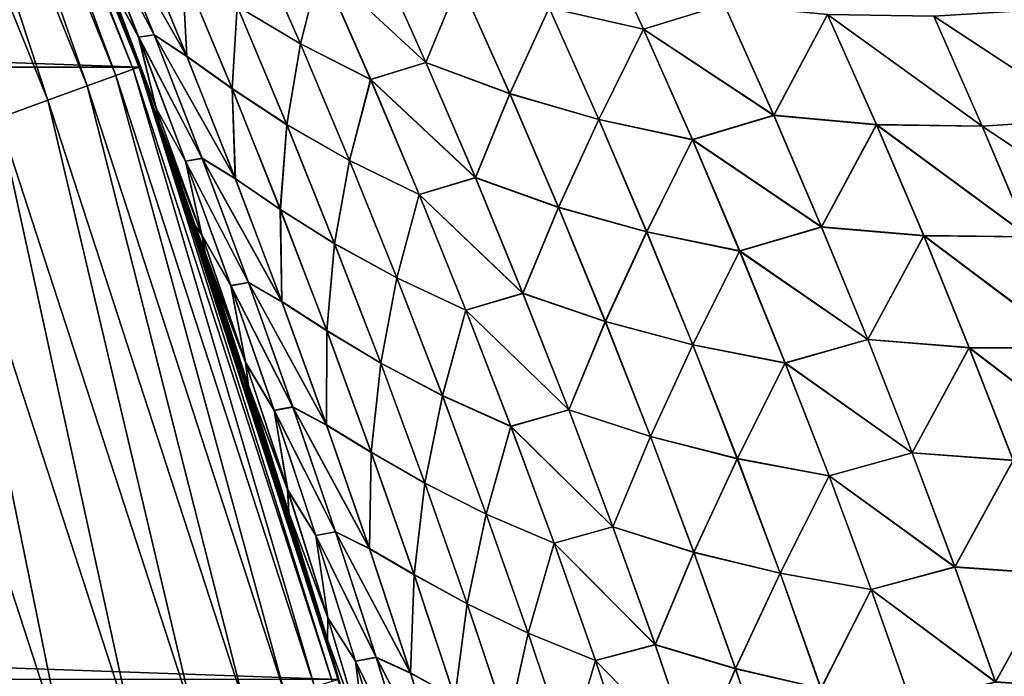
# Model space of a CAD drawing. Header units: metres. Extents: x -24 to 72, y -247 to 22.
# Tile 503 of 573: x 20.85 to 23.25, y 6.21 to 7.81. Entities that reach past the tile are written whole.
import ezdxf

# ---------------------------------------------------------------- set-up
doc = ezdxf.new("R2010")
doc.units = ezdxf.units.M
doc.layers.add('solid_509589_MEDIA_SW0001', color=7, linetype='CONTINUOUS')

msp = doc.modelspace()

# ---------------------------------------------------------------- linework, layer by layer
at = {"layer": 'solid_509589_MEDIA_SW0001'}
for points in [[(-21.143084, 7.695483), (-20.554821, 9.151412), (21.143084, 7.695483)], [(-20.554821, 9.151412), (20.554821, 9.151412), (21.143084, 7.695483)], [(20.541016, 9.14545, 130.963501), (20.499918, 9.127151, 131.192184), (21.08666, 7.674917, 131.192184)], [(21.128933, 7.690302, 130.963501), (20.554773, 9.151574, 130.73114), (20.541016, 9.14545, 130.963501)], [(21.128933, 7.690302, 130.963501), (20.541016, 9.14545, 130.963501), (21.08666, 7.674917, 131.192184)], [(20.58107, 9.09228, 109.90226), (20.554773, 9.151574, 130.73114), (21.143084, 7.695453, 130.73114)], [(21.128933, 7.690302, 130.963501), (21.143084, 7.695453, 130.73114), (20.554773, 9.151574, 130.73114)], [(21.100451, 7.811593, 58.638317), (21.143084, 7.695483), (20.554821, 9.151412)], [(20.499918, 9.127151, 131.192184), (20.432171, 9.096989, 131.413147), (21.016973, 7.649553, 131.413147)], [(21.08666, 7.674917, 131.192184), (20.499918, 9.127151, 131.192184), (21.016973, 7.649553, 131.413147)], [(20.432171, 9.096989, 131.413147), (20.338911, 9.055467, 131.622665), (20.921043, 7.614637, 131.622665)], [(21.016973, 7.649553, 131.413147), (20.432171, 9.096989, 131.413147), (20.921043, 7.614637, 131.622665)], [(20.691313, 8.838528, 110.000809), (20.58107, 9.09228, 109.90226), (21.143084, 7.695453, 130.73114)], [(20.921043, 7.614637, 131.622665), (20.338911, 9.055467, 131.622665), (20.800476, 7.570755, 131.817245)], [(20.697056, 8.82507, 110.005928), (20.691313, 8.838528, 110.000809), (21.143084, 7.695453, 130.73114)], [(20.798338, 8.583654, 110.095947), (20.697056, 8.82507, 110.005928), (21.143084, 7.695453, 130.73114)], [(20.90274, 8.32619, 110.18795), (20.798338, 8.583654, 110.095947), (21.143084, 7.695453, 130.73114)], [(21.003847, 8.067739, 110.276436), (20.90274, 8.32619, 110.18795), (21.143084, 7.695453, 130.73114)], [(21.100733, 7.810831, 110.360893), (21.003847, 8.067739, 110.276436), (21.143084, 7.695453, 130.73114)], [(21.069363, 7.90388, 110.119186), (21.003847, 8.067739, 110.276436), (21.100733, 7.810831, 110.360893)], [(21.05839, 8.075169, 59.606026), (21.179857, 7.774652, 59.564617), (21.023525, 8.0702, 59.252823)], [(21.023525, 8.0702, 59.252823), (21.142181, 7.768649, 59.214539), (21.069233, 7.904223, 58.880005)], [(21.179857, 7.774652, 59.564617), (21.142181, 7.768649, 59.214539), (21.023525, 8.0702, 59.252823)], [(21.023672, 8.069818, 109.746605), (21.180059, 7.774106, 109.434746), (21.058586, 8.07466, 109.393524)], [(21.023672, 8.069818, 109.746605), (21.142334, 7.768228, 109.784691), (21.180059, 7.774106, 109.434746)], [(21.069363, 7.90388, 110.119186), (21.142334, 7.768228, 109.784691), (21.023672, 8.069818, 109.746605)], [(21.259783, 7.721911, 59.904339), (21.179857, 7.774652, 59.564617), (21.05839, 8.075169, 59.606026)], [(21.137539, 8.019225, 59.948406), (21.259783, 7.721911, 59.904339), (21.05839, 8.075169, 59.606026)], [(21.058586, 8.07466, 109.393524), (21.260015, 7.721268, 109.095108), (21.137774, 8.018618, 109.051224)], [(21.058586, 8.07466, 109.393524), (21.180059, 7.774106, 109.434746), (21.260015, 7.721268, 109.095108)], [(22.142508, 7.839839, 106.78112), (22.372559, 7.788018, 106.499481), (22.249094, 8.05571, 106.430038)], [(22.249058, 8.055867, 62.569984), (22.372559, 7.788247, 62.500435), (22.14253, 7.839977, 62.218769)], [(22.569202, 7.848433, 62.799202), (22.372559, 7.788247, 62.500435), (22.249058, 8.055867, 62.569984)], [(22.249094, 8.05571, 106.430038), (22.372559, 7.788018, 106.499481), (22.569273, 7.848066, 106.200806)], [(21.247955, 7.936262, 60.282394), (21.259783, 7.721911, 59.904339), (21.137539, 8.019225, 59.948406)], [(21.137774, 8.018618, 109.051224), (21.260015, 7.721268, 109.095108), (21.248129, 7.935784, 108.717255)], [(21.412542, 8.034983, 60.98135), (21.536465, 7.751915, 60.928505), (21.382351, 7.843968, 60.609005)], [(21.382387, 7.843784, 108.390617), (21.536379, 7.751979, 108.071091), (21.412445, 8.035116, 108.018402)], [(21.412445, 8.035116, 108.018402), (21.536379, 7.751979, 108.071091), (21.585285, 7.944114, 107.703789)], [(21.585367, 7.944045, 61.295982), (21.536465, 7.751915, 60.928505), (21.412542, 8.034983, 60.98135)], [(21.585285, 7.944114, 107.703789), (21.842459, 7.706482, 107.429588), (21.717743, 7.985538, 107.370193)], [(21.717724, 7.985692, 61.6297), (21.842451, 7.706699, 61.57016), (21.585367, 7.944045, 61.295982)], [(21.923883, 7.906177, 61.928406), (21.842451, 7.706699, 61.57016), (21.717724, 7.985692, 61.6297)], [(21.717743, 7.985538, 107.370193), (21.842459, 7.706482, 107.429588), (21.923923, 7.905944, 107.071503)], [(21.536379, 7.751979, 108.071091), (21.707706, 7.665146, 107.758934), (21.585285, 7.944114, 107.703789)], [(21.585285, 7.944114, 107.703789), (21.707706, 7.665146, 107.758934), (21.842459, 7.706482, 107.429588)], [(21.247955, 7.936262, 60.282394), (21.369858, 7.64307, 60.235886), (21.259783, 7.721911, 59.904339)], [(21.382351, 7.843968, 60.609005), (21.369858, 7.64307, 60.235886), (21.247955, 7.936262, 60.282394)], [(21.248129, 7.935784, 108.717255), (21.370028, 7.642553, 108.763588), (21.382387, 7.843784, 108.390617)], [(21.260015, 7.721268, 109.095108), (21.370028, 7.642553, 108.763588), (21.248129, 7.935784, 108.717255)], [(21.585367, 7.944045, 61.295982), (21.707787, 7.665142, 61.240696), (21.536465, 7.751915, 60.928505)], [(21.842451, 7.706699, 61.57016), (21.707787, 7.665142, 61.240696), (21.585367, 7.944045, 61.295982)], [(21.069233, 7.904223, 58.880005), (21.184786, 7.595602, 58.84473), (21.100451, 7.811593, 58.638317)], [(21.142181, 7.768649, 59.214539), (21.184786, 7.595602, 58.84473), (21.069233, 7.904223, 58.880005)], [(21.069363, 7.90388, 110.119186), (21.100733, 7.810831, 110.360893), (21.184921, 7.595227, 110.154289)], [(21.069363, 7.90388, 110.119186), (21.184921, 7.595227, 110.154289), (21.142334, 7.768228, 109.784691)], [(21.923883, 7.906177, 61.928406), (22.046759, 7.630864, 61.866295), (21.842451, 7.706699, 61.57016)], [(21.842459, 7.706482, 107.429588), (22.046776, 7.630572, 107.133492), (21.923923, 7.905944, 107.071503)], [(22.14253, 7.839977, 62.218769), (22.046759, 7.630864, 61.866295), (21.923883, 7.906177, 61.928406)], [(21.923923, 7.905944, 107.071503), (22.046776, 7.630572, 107.133492), (22.142508, 7.839839, 106.78112)], [(22.569202, 7.848433, 62.799202), (22.690113, 7.57811, 62.726929), (22.372559, 7.788247, 62.500435)], [(22.821251, 7.823907, 63.062675), (22.690113, 7.57811, 62.726929), (22.569202, 7.848433, 62.799202)], [(21.382351, 7.843968, 60.609005), (21.503298, 7.555171, 60.560143), (21.369858, 7.64307, 60.235886)], [(21.370028, 7.642553, 108.763588), (21.503336, 7.554941, 108.439331), (21.382387, 7.843784, 108.390617)], [(21.536465, 7.751915, 60.928505), (21.503298, 7.555171, 60.560143), (21.382351, 7.843968, 60.609005)], [(21.382387, 7.843784, 108.390617), (21.503336, 7.554941, 108.439331), (21.536379, 7.751979, 108.071091)], [(22.14253, 7.839977, 62.218769), (22.263617, 7.567834, 62.153973), (22.046759, 7.630864, 61.866295)], [(22.046776, 7.630572, 107.133492), (22.263567, 7.567638, 106.84581), (22.142508, 7.839839, 106.78112)], [(22.142508, 7.839839, 106.78112), (22.263567, 7.567638, 106.84581), (22.372559, 7.788018, 106.499481)], [(22.372559, 7.788247, 62.500435), (22.263617, 7.567834, 62.153973), (22.14253, 7.839977, 62.218769)], [(22.372559, 7.788018, 106.499481), (22.690128, 7.577689, 106.272995), (22.569273, 7.848066, 106.200806)], [(22.569273, 7.848066, 106.200806), (22.690128, 7.577689, 106.272995), (22.821251, 7.823659, 105.937309)], [(23.080248, 7.819394, 105.682396), (23.462311, 7.568814, 105.51844), (23.3452, 7.836331, 105.435913)], [(23.345325, 7.836353, 63.564034), (23.462515, 7.568902, 63.481468), (23.080309, 7.819541, 63.317577)], [(21.100451, 7.811593, 58.638317), (21.192217, 7.559095, 58.558357), (21.143084, 7.695483)], [(21.184786, 7.595602, 58.84473), (21.192217, 7.559095, 58.558357), (21.100451, 7.811593, 58.638317)], [(21.192604, 7.55801, 110.440788), (21.100733, 7.810831, 110.360893), (21.143084, 7.695453, 130.73114)], [(21.184921, 7.595227, 110.154289), (21.100733, 7.810831, 110.360893), (21.192604, 7.55801, 110.440788)], [(22.821251, 7.823907, 63.062675), (22.940626, 7.555239, 62.987244), (22.690113, 7.57811, 62.726929)], [(22.690128, 7.577689, 106.272995), (22.940563, 7.554934, 106.012672), (22.821251, 7.823659, 105.937309)], [(23.198433, 7.551837, 63.238731), (22.940626, 7.555239, 62.987244), (22.821251, 7.823907, 63.062675)], [(23.080309, 7.819541, 63.317577), (23.198433, 7.551837, 63.238731), (22.821251, 7.823907, 63.062675)], [(22.821251, 7.823659, 105.937309), (23.198303, 7.551629, 105.761185), (23.080248, 7.819394, 105.682396)], [(22.821251, 7.823659, 105.937309), (22.940563, 7.554934, 106.012672), (23.198303, 7.551629, 105.761185)], [(23.080248, 7.819394, 105.682396), (23.198303, 7.551629, 105.761185), (23.462311, 7.568814, 105.51844)], [(23.462515, 7.568902, 63.481468), (23.198433, 7.551837, 63.238731), (23.080309, 7.819541, 63.317577)], [(22.263567, 7.567638, 106.84581), (22.491924, 7.518455, 106.567009), (22.372559, 7.788018, 106.499481)], [(22.372559, 7.788247, 62.500435), (22.491964, 7.518737, 62.432819), (22.263617, 7.567834, 62.153973)], [(22.690113, 7.57811, 62.726929), (22.491964, 7.518737, 62.432819), (22.372559, 7.788247, 62.500435)], [(22.372559, 7.788018, 106.499481), (22.491924, 7.518455, 106.567009), (22.690128, 7.577689, 106.272995)], [(21.179857, 7.774652, 59.564617), (21.296978, 7.473118, 59.524658), (21.142181, 7.768649, 59.214539)], [(21.142181, 7.768649, 59.214539), (21.25658, 7.466199, 59.177643), (21.184786, 7.595602, 58.84473)], [(21.296978, 7.473118, 59.524658), (21.25658, 7.466199, 59.177643), (21.142181, 7.768649, 59.214539)], [(21.142334, 7.768228, 109.784691), (21.297173, 7.47255, 109.474533), (21.180059, 7.774106, 109.434746)], [(21.142334, 7.768228, 109.784691), (21.256735, 7.465755, 109.821426), (21.297173, 7.47255, 109.474533)], [(21.184921, 7.595227, 110.154289), (21.256735, 7.465755, 109.821426), (21.142334, 7.768228, 109.784691)], [(21.377649, 7.42347, 59.861782), (21.296978, 7.473118, 59.524658), (21.179857, 7.774652, 59.564617)], [(21.259783, 7.721911, 59.904339), (21.377649, 7.42347, 59.861782), (21.179857, 7.774652, 59.564617)], [(21.180059, 7.774106, 109.434746), (21.377872, 7.42281, 109.137505), (21.260015, 7.721268, 109.095108)], [(21.180059, 7.774106, 109.434746), (21.297173, 7.47255, 109.474533), (21.377872, 7.42281, 109.137505)], [(21.536465, 7.751915, 60.928505), (21.656128, 7.467443, 60.877293), (21.503298, 7.555171, 60.560143)], [(21.503336, 7.554941, 108.439331), (21.656044, 7.467456, 108.122177), (21.536379, 7.751979, 108.071091)], [(21.536379, 7.751979, 108.071091), (21.656044, 7.467456, 108.122177), (21.707706, 7.665146, 107.758934)], [(21.707787, 7.665142, 61.240696), (21.656128, 7.467443, 60.877293), (21.536465, 7.751915, 60.928505)], [(21.369858, 7.64307, 60.235886), (21.377649, 7.42347, 59.861782), (21.259783, 7.721911, 59.904339)], [(21.260015, 7.721268, 109.095108), (21.377872, 7.42281, 109.137505), (21.370028, 7.642553, 108.763588)], [(21.707706, 7.665146, 107.758934), (21.962877, 7.425816, 107.487228), (21.842459, 7.706482, 107.429588)], [(21.842451, 7.706699, 61.57016), (21.962885, 7.426076, 61.512409), (21.707787, 7.665142, 61.240696)], [(22.046759, 7.630864, 61.866295), (21.962885, 7.426076, 61.512409), (21.842451, 7.706699, 61.57016)], [(21.842459, 7.706482, 107.429588), (21.962877, 7.425816, 107.487228), (22.046776, 7.630572, 107.133492)], [(-21.628349, 6.201923), (-21.143084, 7.695483), (21.628349, 6.201923)], [(-21.143084, 7.695483), (21.143084, 7.695483), (21.628349, 6.201923)], [(21.128933, 7.690302, 130.963501), (21.08666, 7.674917, 131.192184), (21.570669, 6.18529, 131.192184)], [(21.613913, 6.19769, 130.963501), (21.143084, 7.695453, 130.73114), (21.128933, 7.690302, 130.963501)], [(21.613913, 6.19769, 130.963501), (21.128933, 7.690302, 130.963501), (21.570669, 6.18529, 131.192184)], [(21.584837, 6.351754, 58.223778), (21.628349, 6.201923), (21.143084, 7.695483)], [(21.515793, 6.581841, 58.282139), (21.584837, 6.351754, 58.223778), (21.143084, 7.695483)], [(21.441809, 6.819008, 58.344936), (21.515793, 6.581841, 58.282139), (21.143084, 7.695483)], [(21.362963, 7.062138, 58.411842), (21.441809, 6.819008, 58.344936), (21.143084, 7.695483)], [(21.307861, 7.226692, 58.45879), (21.362963, 7.062138, 58.411842), (21.143084, 7.695483)], [(21.279621, 7.309428, 58.482952), (21.307861, 7.226692, 58.45879), (21.143084, 7.695483)], [(21.192217, 7.559095, 58.558357), (21.279621, 7.309428, 58.482952), (21.143084, 7.695483)], [(21.192604, 7.55801, 110.440788), (21.143084, 7.695453, 130.73114), (21.628387, 6.20184, 130.73114)], [(21.613913, 6.19769, 130.963501), (21.628387, 6.20184, 130.73114), (21.143084, 7.695453, 130.73114)], [(21.08666, 7.674917, 131.192184), (21.016973, 7.649553, 131.413147), (21.499384, 6.164849, 131.413147)], [(21.570669, 6.18529, 131.192184), (21.08666, 7.674917, 131.192184), (21.499384, 6.164849, 131.413147)], [(21.656044, 7.467456, 108.122177), (21.825905, 7.384704, 107.812416), (21.707706, 7.665146, 107.758934)], [(21.707787, 7.665142, 61.240696), (21.825991, 7.384745, 61.187092), (21.656128, 7.467443, 60.877293)], [(21.707706, 7.665146, 107.758934), (21.825905, 7.384704, 107.812416), (21.962877, 7.425816, 107.487228)], [(21.962885, 7.426076, 61.512409), (21.825991, 7.384745, 61.187092), (21.707787, 7.665142, 61.240696)], [(21.016973, 7.649553, 131.413147), (20.921043, 7.614637, 131.622665), (21.401251, 6.13671, 131.622665)], [(21.499384, 6.164849, 131.413147), (21.016973, 7.649553, 131.413147), (21.401251, 6.13671, 131.622665)], [(21.369858, 7.64307, 60.235886), (21.487392, 7.348648, 60.190941), (21.377649, 7.42347, 59.861782)], [(21.503298, 7.555171, 60.560143), (21.487392, 7.348648, 60.190941), (21.369858, 7.64307, 60.235886)], [(21.370028, 7.642553, 108.763588), (21.487553, 7.348111, 108.808395), (21.503336, 7.554941, 108.439331)], [(21.377872, 7.42281, 109.137505), (21.487553, 7.348111, 108.808395), (21.370028, 7.642553, 108.763588)], [(20.921043, 7.614637, 131.622665), (20.800476, 7.570755, 131.817245), (21.277916, 6.101345, 131.817245)], [(21.401251, 6.13671, 131.622665), (20.921043, 7.614637, 131.622665), (21.277916, 6.101345, 131.817245)], [(21.962877, 7.425816, 107.487228), (22.165386, 7.353506, 107.193649), (22.046776, 7.630572, 107.133492)], [(22.046759, 7.630864, 61.866295), (22.165396, 7.353835, 61.80603), (21.962885, 7.426076, 61.512409)], [(22.263617, 7.567834, 62.153973), (22.165396, 7.353835, 61.80603), (22.046759, 7.630864, 61.866295)], [(22.046776, 7.630572, 107.133492), (22.165386, 7.353506, 107.193649), (22.263567, 7.567638, 106.84581)], [(21.184786, 7.595602, 58.84473), (21.296009, 7.286163, 58.810833), (21.192217, 7.559095, 58.558357)], [(21.25658, 7.466199, 59.177643), (21.296009, 7.286163, 58.810833), (21.184786, 7.595602, 58.84473)], [(21.184921, 7.595227, 110.154289), (21.192604, 7.55801, 110.440788), (21.296141, 7.285776, 110.188042)], [(21.184921, 7.595227, 110.154289), (21.296141, 7.285776, 110.188042), (21.256735, 7.465755, 109.821426)], [(20.800476, 7.570755, 131.817245), (20.657295, 7.518641, 131.993607), (21.131449, 6.059345, 131.993607)], [(21.277916, 6.101345, 131.817245), (20.800476, 7.570755, 131.817245), (21.131449, 6.059345, 131.993607)], [(22.165386, 7.353506, 107.193649), (22.380438, 7.293659, 106.908607), (22.263567, 7.567638, 106.84581)], [(22.263617, 7.567834, 62.153973), (22.380518, 7.293894, 62.091087), (22.165396, 7.353835, 61.80603)], [(22.263567, 7.567638, 106.84581), (22.380438, 7.293659, 106.908607), (22.491924, 7.518455, 106.567009)], [(22.491964, 7.518737, 62.432819), (22.380518, 7.293894, 62.091087), (22.263617, 7.567834, 62.153973)], [(22.491924, 7.518455, 106.567009), (22.806791, 7.305314, 106.343086), (22.690128, 7.577689, 106.272995)], [(22.690113, 7.57811, 62.726929), (22.806831, 7.30577, 62.656757), (22.491964, 7.518737, 62.432819)], [(22.940626, 7.555239, 62.987244), (22.806831, 7.30577, 62.656757), (22.690113, 7.57811, 62.726929)], [(22.690128, 7.577689, 106.272995), (22.806791, 7.305314, 106.343086), (22.940563, 7.554934, 106.012672)], [(23.198303, 7.551629, 105.761185), (23.575327, 7.299029, 105.598572), (23.462311, 7.568814, 105.51844)], [(23.462515, 7.568902, 63.481468), (23.575609, 7.299162, 63.401291), (23.198433, 7.551837, 63.238731)], [(21.296009, 7.286163, 58.810833), (21.279621, 7.309428, 58.482952), (21.192217, 7.559095, 58.558357)], [(21.280022, 7.308263, 110.51609), (21.192604, 7.55801, 110.440788), (21.628387, 6.20184, 130.73114)], [(21.296141, 7.285776, 110.188042), (21.192604, 7.55801, 110.440788), (21.280022, 7.308263, 110.51609)], [(21.503298, 7.555171, 60.560143), (21.619909, 7.265049, 60.512886), (21.487392, 7.348648, 60.190941)], [(21.487553, 7.348111, 108.808395), (21.61994, 7.264792, 108.486458), (21.503336, 7.554941, 108.439331)], [(21.656128, 7.467443, 60.877293), (21.619909, 7.265049, 60.512886), (21.503298, 7.555171, 60.560143)], [(21.503336, 7.554941, 108.439331), (21.61994, 7.264792, 108.486458), (21.656044, 7.467456, 108.122177)], [(22.806791, 7.305314, 106.343086), (23.055723, 7.284126, 106.085846), (22.940563, 7.554934, 106.012672)], [(22.940626, 7.555239, 62.987244), (23.055849, 7.284469, 62.914005), (22.806831, 7.30577, 62.656757)], [(22.940563, 7.554934, 106.012672), (23.312239, 7.281692, 105.837692), (23.198303, 7.551629, 105.761185)], [(22.940563, 7.554934, 106.012672), (23.055723, 7.284126, 106.085846), (23.312239, 7.281692, 105.837692)], [(23.312439, 7.28194, 63.16217), (23.055849, 7.284469, 62.914005), (22.940626, 7.555239, 62.987244)], [(23.198433, 7.551837, 63.238731), (23.312439, 7.28194, 63.16217), (22.940626, 7.555239, 62.987244)], [(23.198303, 7.551629, 105.761185), (23.312239, 7.281692, 105.837692), (23.575327, 7.299029, 105.598572)], [(23.575609, 7.299162, 63.401291), (23.312439, 7.28194, 63.16217), (23.198433, 7.551837, 63.238731)], [(20.657295, 7.518641, 131.993607), (20.493898, 7.459169, 132.148819), (20.964302, 6.011417, 132.148819)], [(21.131449, 6.059345, 131.993607), (20.657295, 7.518641, 131.993607), (20.964302, 6.011417, 132.148819)], [(22.380438, 7.293659, 106.908607), (22.607147, 7.24703, 106.632561), (22.491924, 7.518455, 106.567009)], [(22.491964, 7.518737, 62.432819), (22.607231, 7.247346, 62.367188), (22.380518, 7.293894, 62.091087)], [(22.491924, 7.518455, 106.567009), (22.607147, 7.24703, 106.632561), (22.806791, 7.305314, 106.343086)], [(22.806831, 7.30577, 62.656757), (22.607231, 7.247346, 62.367188), (22.491964, 7.518737, 62.432819)], [(21.296978, 7.473118, 59.524658), (21.409712, 7.170554, 59.486176), (21.25658, 7.466199, 59.177643)], [(21.25658, 7.466199, 59.177643), (21.366692, 7.162841, 59.142147), (21.296009, 7.286163, 58.810833)], [(21.409712, 7.170554, 59.486176), (21.366692, 7.162841, 59.142147), (21.25658, 7.466199, 59.177643)], [(21.256735, 7.465755, 109.821426), (21.409897, 7.169982, 109.512886), (21.297173, 7.47255, 109.474533)], [(21.256735, 7.465755, 109.821426), (21.36684, 7.162392, 109.856796), (21.409897, 7.169982, 109.512886)], [(21.296141, 7.285776, 110.188042), (21.36684, 7.162392, 109.856796), (21.256735, 7.465755, 109.821426)], [(21.491104, 7.123889, 59.820751), (21.409712, 7.170554, 59.486176), (21.296978, 7.473118, 59.524658)], [(21.377649, 7.42347, 59.861782), (21.491104, 7.123889, 59.820751), (21.296978, 7.473118, 59.524658)], [(21.297173, 7.47255, 109.474533), (21.49131, 7.12323, 109.178406), (21.377872, 7.42281, 109.137505)], [(21.297173, 7.47255, 109.474533), (21.409897, 7.169982, 109.512886), (21.49131, 7.12323, 109.178406)], [(21.656128, 7.467443, 60.877293), (21.771496, 7.181555, 60.827736), (21.619909, 7.265049, 60.512886)], [(21.61994, 7.264792, 108.486458), (21.771408, 7.181535, 108.171616), (21.656044, 7.467456, 108.122177)], [(21.656044, 7.467456, 108.122177), (21.771408, 7.181535, 108.171616), (21.825905, 7.384704, 107.812416)], [(21.825991, 7.384745, 61.187092), (21.771496, 7.181555, 60.827736), (21.656128, 7.467443, 60.877293)], [(20.964302, 6.011417, 132.148819), (20.493898, 7.459169, 132.148819), (20.77928, 5.958363, 132.280243)], [(21.487392, 7.348648, 60.190941), (21.491104, 7.123889, 59.820751), (21.377649, 7.42347, 59.861782)], [(21.377872, 7.42281, 109.137505), (21.49131, 7.12323, 109.178406), (21.487553, 7.348111, 108.808395)], [(21.825905, 7.384704, 107.812416), (22.078959, 7.14353, 107.54306), (21.962877, 7.425816, 107.487228)], [(21.962885, 7.426076, 61.512409), (22.078989, 7.143816, 61.456474), (21.825991, 7.384745, 61.187092)], [(21.962877, 7.425816, 107.487228), (22.078959, 7.14353, 107.54306), (22.165386, 7.353506, 107.193649)], [(22.165396, 7.353835, 61.80603), (22.078989, 7.143816, 61.456474), (21.962885, 7.426076, 61.512409)], [(21.771408, 7.181535, 108.171616), (21.939848, 7.102777, 107.864204), (21.825905, 7.384704, 107.812416)], [(21.825991, 7.384745, 61.187092), (21.939943, 7.102845, 61.135201), (21.771496, 7.181555, 60.827736)], [(21.825905, 7.384704, 107.812416), (21.939848, 7.102777, 107.864204), (22.078959, 7.14353, 107.54306)], [(22.078989, 7.143816, 61.456474), (21.939943, 7.102845, 61.135201), (21.825991, 7.384745, 61.187092)], [(21.487392, 7.348648, 60.190941), (21.600525, 7.052987, 60.147572), (21.491104, 7.123889, 59.820751)], [(21.619909, 7.265049, 60.512886), (21.600525, 7.052987, 60.147572), (21.487392, 7.348648, 60.190941)], [(21.487553, 7.348111, 108.808395), (21.600668, 7.052449, 108.851639), (21.61994, 7.264792, 108.486458)], [(21.49131, 7.12323, 109.178406), (21.600668, 7.052449, 108.851639), (21.487553, 7.348111, 108.808395)], [(22.078959, 7.14353, 107.54306), (22.279716, 7.074739, 107.251938), (22.165386, 7.353506, 107.193649)], [(22.165396, 7.353835, 61.80603), (22.279757, 7.075086, 61.74765), (22.078989, 7.143816, 61.456474)], [(22.165386, 7.353506, 107.193649), (22.279716, 7.074739, 107.251938), (22.380438, 7.293659, 106.908607)], [(22.380518, 7.293894, 62.091087), (22.279757, 7.075086, 61.74765), (22.165396, 7.353835, 61.80603)], [(21.402863, 6.97589, 58.778332), (21.307861, 7.226692, 58.45879), (21.279621, 7.309428, 58.482952)], [(21.296009, 7.286163, 58.810833), (21.402863, 6.97589, 58.778332), (21.279621, 7.309428, 58.482952)], [(21.307934, 7.226476, 110.53994), (21.280022, 7.308263, 110.51609), (21.628387, 6.20184, 130.73114)], [(21.296141, 7.285776, 110.188042), (21.280022, 7.308263, 110.51609), (21.307934, 7.226476, 110.53994)], [(22.607147, 7.24703, 106.632561), (22.919222, 7.030942, 106.411041), (22.806791, 7.305314, 106.343086)], [(22.806831, 7.30577, 62.656757), (22.919319, 7.031413, 62.588741), (22.607231, 7.247346, 62.367188)], [(22.806791, 7.305314, 106.343086), (22.919222, 7.030942, 106.411041), (23.055723, 7.284126, 106.085846)], [(23.055849, 7.284469, 62.914005), (22.919319, 7.031413, 62.588741), (22.806831, 7.30577, 62.656757)], [(21.366692, 7.162841, 59.142147), (21.402863, 6.97589, 58.778332), (21.296009, 7.286163, 58.810833)], [(21.296141, 7.285776, 110.188042), (21.307934, 7.226476, 110.53994), (21.402988, 6.975502, 110.220428)], [(21.296141, 7.285776, 110.188042), (21.402988, 6.975502, 110.220428), (21.36684, 7.162392, 109.856796)], [(22.279716, 7.074739, 107.251938), (22.493082, 7.017899, 106.96946), (22.380438, 7.293659, 106.908607)], [(22.380518, 7.293894, 62.091087), (22.493196, 7.018152, 62.030155), (22.279757, 7.075086, 61.74765)], [(22.380438, 7.293659, 106.908607), (22.493082, 7.017899, 106.96946), (22.607147, 7.24703, 106.632561)], [(22.607231, 7.247346, 62.367188), (22.493196, 7.018152, 62.030155), (22.380518, 7.293894, 62.091087)], [(22.919222, 7.030942, 106.411041), (23.166698, 7.01124, 106.156792), (23.055723, 7.284126, 106.085846)], [(23.055849, 7.284469, 62.914005), (23.166885, 7.011599, 62.843006), (22.919319, 7.031413, 62.588741)], [(23.055723, 7.284126, 106.085846), (23.422024, 7.009589, 105.911865), (23.312239, 7.281692, 105.837692)], [(23.055723, 7.284126, 106.085846), (23.166698, 7.01124, 106.156792), (23.422024, 7.009589, 105.911865)], [(23.422291, 7.009858, 63.087948), (23.166885, 7.011599, 62.843006), (23.055849, 7.284469, 62.914005)], [(23.312439, 7.28194, 63.16217), (23.422291, 7.009858, 63.087948), (23.055849, 7.284469, 62.914005)], [(21.619909, 7.265049, 60.512886), (21.732147, 6.973593, 60.467266), (21.600525, 7.052987, 60.147572)], [(21.600668, 7.052449, 108.851639), (21.732166, 6.973328, 108.531967), (21.61994, 7.264792, 108.486458)], [(21.771496, 7.181555, 60.827736), (21.732147, 6.973593, 60.467266), (21.619909, 7.265049, 60.512886)], [(21.61994, 7.264792, 108.486458), (21.732166, 6.973328, 108.531967), (21.771408, 7.181535, 108.171616)], [(21.410208, 6.918389, 58.429745), (21.362963, 7.062138, 58.411842), (21.307861, 7.226692, 58.45879)], [(21.402863, 6.97589, 58.778332), (21.410208, 6.918389, 58.429745), (21.307861, 7.226692, 58.45879)], [(21.363316, 7.061072, 110.587067), (21.307934, 7.226476, 110.53994), (21.628387, 6.20184, 130.73114)], [(21.410276, 6.918178, 110.568878), (21.307934, 7.226476, 110.53994), (21.363316, 7.061072, 110.587067)], [(21.410276, 6.918178, 110.568878), (21.402988, 6.975502, 110.220428), (21.307934, 7.226476, 110.53994)], [(22.493082, 7.017899, 106.96946), (22.718197, 6.973743, 106.696091), (22.607147, 7.24703, 106.632561)], [(22.607231, 7.247346, 62.367188), (22.718323, 6.974073, 62.303585), (22.493196, 7.018152, 62.030155)], [(22.607147, 7.24703, 106.632561), (22.718197, 6.973743, 106.696091), (22.919222, 7.030942, 106.411041)], [(22.919319, 7.031413, 62.588741), (22.718323, 6.974073, 62.303585), (22.607231, 7.247346, 62.367188)], [(21.771496, 7.181555, 60.827736), (21.88253, 6.894242, 60.779869), (21.732147, 6.973593, 60.467266)], [(21.732166, 6.973328, 108.531967), (21.882435, 6.89421, 108.219391), (21.771408, 7.181535, 108.171616)], [(21.771408, 7.181535, 108.171616), (21.882435, 6.89421, 108.219391), (21.939848, 7.102777, 107.864204)], [(21.939943, 7.102845, 61.135201), (21.88253, 6.894242, 60.779869), (21.771496, 7.181555, 60.827736)], [(21.409712, 7.170554, 59.486176), (21.518023, 6.866943, 59.449188), (21.366692, 7.162841, 59.142147)], [(21.366692, 7.162841, 59.142147), (21.472477, 6.858554, 59.10807), (21.402863, 6.97589, 58.778332)], [(21.518023, 6.866943, 59.449188), (21.472477, 6.858554, 59.10807), (21.366692, 7.162841, 59.142147)], [(21.36684, 7.162392, 109.856796), (21.518192, 6.866385, 109.549767), (21.409897, 7.169982, 109.512886)], [(21.36684, 7.162392, 109.856796), (21.472614, 6.858113, 109.89077), (21.518192, 6.866385, 109.549767)], [(21.402988, 6.975502, 110.220428), (21.472614, 6.858113, 109.89077), (21.36684, 7.162392, 109.856796)], [(21.600109, 6.823154, 59.781277), (21.518023, 6.866943, 59.449188), (21.409712, 7.170554, 59.486176)], [(21.491104, 7.123889, 59.820751), (21.600109, 6.823154, 59.781277), (21.409712, 7.170554, 59.486176)], [(21.409897, 7.169982, 109.512886), (21.600292, 6.822514, 109.217773), (21.49131, 7.12323, 109.178406)], [(21.409897, 7.169982, 109.512886), (21.518192, 6.866385, 109.549767), (21.600292, 6.822514, 109.217773)], [(21.939848, 7.102777, 107.864204), (22.19067, 6.859621, 107.597054), (22.078959, 7.14353, 107.54306)], [(22.078989, 7.143816, 61.456474), (22.190725, 6.859909, 61.402397), (21.939943, 7.102845, 61.135201)], [(22.078959, 7.14353, 107.54306), (22.19067, 6.859621, 107.597054), (22.279716, 7.074739, 107.251938)], [(22.279757, 7.075086, 61.74765), (22.190725, 6.859909, 61.402397), (22.078989, 7.143816, 61.456474)], [(21.600525, 7.052987, 60.147572), (21.600109, 6.823154, 59.781277), (21.491104, 7.123889, 59.820751)], [(21.49131, 7.12323, 109.178406), (21.600292, 6.822514, 109.217773), (21.600668, 7.052449, 108.851639)], [(21.882435, 6.89421, 108.219391), (22.049501, 6.819359, 107.914261), (21.939848, 7.102777, 107.864204)], [(21.939943, 7.102845, 61.135201), (22.049612, 6.819435, 61.08506), (21.88253, 6.894242, 60.779869)], [(21.939848, 7.102777, 107.864204), (22.049501, 6.819359, 107.914261), (22.19067, 6.859621, 107.597054)], [(22.190725, 6.859909, 61.402397), (22.049612, 6.819435, 61.08506), (21.939943, 7.102845, 61.135201)], [(21.410208, 6.918389, 58.429745), (21.441809, 6.819008, 58.344936), (21.362963, 7.062138, 58.411842)], [(21.442091, 6.818116, 110.653831), (21.363316, 7.061072, 110.587067), (21.628387, 6.20184, 130.73114)], [(21.410276, 6.918178, 110.568878), (21.363316, 7.061072, 110.587067), (21.442091, 6.818116, 110.653831)], [(22.19067, 6.859621, 107.597054), (22.389736, 6.794265, 107.308319), (22.279716, 7.074739, 107.251938)], [(22.279757, 7.075086, 61.74765), (22.389809, 6.794611, 61.691193), (22.190725, 6.859909, 61.402397)], [(22.279716, 7.074739, 107.251938), (22.389736, 6.794265, 107.308319), (22.493082, 7.017899, 106.96946)], [(22.493196, 7.018152, 62.030155), (22.389809, 6.794611, 61.691193), (22.279757, 7.075086, 61.74765)], [(21.600525, 7.052987, 60.147572), (21.709217, 6.75607, 60.105816), (21.600109, 6.823154, 59.781277)], [(21.600292, 6.822514, 109.217773), (21.709339, 6.755549, 108.893295), (21.600668, 7.052449, 108.851639)], [(21.732147, 6.973593, 60.467266), (21.709217, 6.75607, 60.105816), (21.600525, 7.052987, 60.147572)], [(21.600668, 7.052449, 108.851639), (21.709339, 6.755549, 108.893295), (21.732166, 6.973328, 108.531967)], [(22.389736, 6.794265, 107.308319), (22.601469, 6.740352, 107.028328), (22.493082, 7.017899, 106.96946)], [(22.493196, 7.018152, 62.030155), (22.60162, 6.740604, 61.971222), (22.389809, 6.794611, 61.691193)], [(22.493082, 7.017899, 106.96946), (22.601469, 6.740352, 107.028328), (22.718197, 6.973743, 106.696091)], [(22.718323, 6.974073, 62.303585), (22.60162, 6.740604, 61.971222), (22.493196, 7.018152, 62.030155)], [(22.718197, 6.973743, 106.696091), (23.027391, 6.754577, 106.476791), (22.919222, 7.030942, 106.411041)], [(22.919319, 7.031413, 62.588741), (23.027542, 6.75504, 62.522923), (22.718323, 6.974073, 62.303585)], [(22.919222, 7.030942, 106.411041), (23.027391, 6.754577, 106.476791), (23.166698, 7.01124, 106.156792)], [(23.166885, 7.011599, 62.843006), (23.027542, 6.75504, 62.522923), (22.919319, 7.031413, 62.588741)], [(23.027391, 6.754577, 106.476791), (23.273457, 6.736279, 106.225441), (23.166698, 7.01124, 106.156792)], [(23.166885, 7.011599, 62.843006), (23.273699, 6.736633, 62.774303), (23.027542, 6.75504, 62.522923)], [(23.166698, 7.01124, 106.156792), (23.527626, 6.735328, 105.98365), (23.422024, 7.009589, 105.911865)], [(23.166698, 7.01124, 106.156792), (23.273457, 6.736279, 106.225441), (23.527626, 6.735328, 105.98365)], [(23.527952, 6.735595, 63.016121), (23.273699, 6.736633, 62.774303), (23.166885, 7.011599, 62.843006)], [(23.422291, 7.009858, 63.087948), (23.527952, 6.735595, 63.016121), (23.166885, 7.011599, 62.843006)], [(21.402863, 6.97589, 58.778332), (21.50531, 6.664752, 58.747246), (21.410208, 6.918389, 58.429745)], [(21.472477, 6.858554, 59.10807), (21.50531, 6.664752, 58.747246), (21.402863, 6.97589, 58.778332)], [(21.402988, 6.975502, 110.220428), (21.505424, 6.664376, 110.251434), (21.472614, 6.858113, 109.89077)], [(21.410276, 6.918178, 110.568878), (21.505424, 6.664376, 110.251434), (21.402988, 6.975502, 110.220428)], [(21.732147, 6.973593, 60.467266), (21.839975, 6.680787, 60.423309), (21.709217, 6.75607, 60.105816)], [(21.709339, 6.755549, 108.893295), (21.839979, 6.680531, 108.575836), (21.732166, 6.973328, 108.531967)], [(21.88253, 6.894242, 60.779869), (21.839975, 6.680787, 60.423309), (21.732147, 6.973593, 60.467266)], [(21.732166, 6.973328, 108.531967), (21.839979, 6.680531, 108.575836), (21.882435, 6.89421, 108.219391)], [(22.601469, 6.740352, 107.028328), (22.825041, 6.698593, 106.757561), (22.718197, 6.973743, 106.696091)], [(22.718323, 6.974073, 62.303585), (22.825209, 6.698916, 62.242058), (22.60162, 6.740604, 61.971222)], [(22.718197, 6.973743, 106.696091), (22.825041, 6.698593, 106.757561), (23.027391, 6.754577, 106.476791)], [(23.027542, 6.75504, 62.522923), (22.825209, 6.698916, 62.242058), (22.718323, 6.974073, 62.303585)], [(21.410208, 6.918389, 58.429745), (21.50848, 6.608855, 58.401653), (21.441809, 6.819008, 58.344936)], [(21.50531, 6.664752, 58.747246), (21.50848, 6.608855, 58.401653), (21.410208, 6.918389, 58.429745)], [(21.410276, 6.918178, 110.568878), (21.442091, 6.818116, 110.653831), (21.508543, 6.608647, 110.596901)], [(21.410276, 6.918178, 110.568878), (21.508543, 6.608647, 110.596901), (21.505424, 6.664376, 110.251434)], [(21.88253, 6.894242, 60.779869), (21.989197, 6.60549, 60.733723), (21.839975, 6.680787, 60.423309)], [(21.839979, 6.680531, 108.575836), (21.98909, 6.605462, 108.265457), (21.882435, 6.89421, 108.219391)], [(21.882435, 6.89421, 108.219391), (21.98909, 6.605462, 108.265457), (22.049501, 6.819359, 107.914261)], [(22.049612, 6.819435, 61.08506), (21.989197, 6.60549, 60.733723), (21.88253, 6.894242, 60.779869)], [(21.518023, 6.866943, 59.449188), (21.621872, 6.562258, 59.413719), (21.472477, 6.858554, 59.10807)], [(21.472614, 6.858113, 109.89077), (21.622021, 6.561725, 109.585152), (21.518192, 6.866385, 109.549767)], [(21.704622, 6.521238, 59.743385), (21.621872, 6.562258, 59.413719), (21.518023, 6.866943, 59.449188)], [(21.600109, 6.823154, 59.781277), (21.704622, 6.521238, 59.743385), (21.518023, 6.866943, 59.449188)], [(21.518192, 6.866385, 109.549767), (21.704782, 6.520628, 109.255585), (21.600292, 6.822514, 109.217773)], [(21.518192, 6.866385, 109.549767), (21.622021, 6.561725, 109.585152), (21.704782, 6.520628, 109.255585)], [(21.472477, 6.858554, 59.10807), (21.573898, 6.553311, 59.075439), (21.50531, 6.664752, 58.747246)], [(21.621872, 6.562258, 59.413719), (21.573898, 6.553311, 59.075439), (21.472477, 6.858554, 59.10807)], [(21.472614, 6.858113, 109.89077), (21.57402, 6.552888, 109.923325), (21.622021, 6.561725, 109.585152)], [(21.505424, 6.664376, 110.251434), (21.57402, 6.552888, 109.923325), (21.472614, 6.858113, 109.89077)], [(22.049501, 6.819359, 107.914261), (22.297977, 6.574075, 107.649155), (22.19067, 6.859621, 107.597054)], [(22.190725, 6.859909, 61.402397), (22.298061, 6.574348, 61.350216), (22.049612, 6.819435, 61.08506)], [(22.19067, 6.859621, 107.597054), (22.297977, 6.574075, 107.649155), (22.389736, 6.794265, 107.308319)], [(22.389809, 6.794611, 61.691193), (22.298061, 6.574348, 61.350216), (22.190725, 6.859909, 61.402397)], [(21.50848, 6.608855, 58.401653), (21.515793, 6.581841, 58.282139), (21.441809, 6.819008, 58.344936)], [(21.516022, 6.581094, 110.716522), (21.442091, 6.818116, 110.653831), (21.628387, 6.20184, 130.73114)], [(21.508543, 6.608647, 110.596901), (21.442091, 6.818116, 110.653831), (21.516022, 6.581094, 110.716522)], [(21.709217, 6.75607, 60.105816), (21.704622, 6.521238, 59.743385), (21.600109, 6.823154, 59.781277)], [(21.600292, 6.822514, 109.217773), (21.704782, 6.520628, 109.255585), (21.709339, 6.755549, 108.893295)], [(21.98909, 6.605462, 108.265457), (22.154829, 6.534433, 107.962547), (22.049501, 6.819359, 107.914261)], [(22.049612, 6.819435, 61.08506), (22.154957, 6.5345, 61.036705), (21.989197, 6.60549, 60.733723)], [(22.049501, 6.819359, 107.914261), (22.154829, 6.534433, 107.962547), (22.297977, 6.574075, 107.649155)], [(22.298061, 6.574348, 61.350216), (22.154957, 6.5345, 61.036705), (22.049612, 6.819435, 61.08506)], [(22.297977, 6.574075, 107.649155), (22.495407, 6.512076, 107.362747), (22.389736, 6.794265, 107.308319)], [(22.389809, 6.794611, 61.691193), (22.495514, 6.512401, 61.6367), (22.298061, 6.574348, 61.350216)], [(22.389736, 6.794265, 107.308319), (22.495407, 6.512076, 107.362747), (22.601469, 6.740352, 107.028328)], [(22.60162, 6.740604, 61.971222), (22.495514, 6.512401, 61.6367), (22.389809, 6.794611, 61.691193)], [(21.709217, 6.75607, 60.105816), (21.813429, 6.457873, 60.065701), (21.704622, 6.521238, 59.743385)], [(21.704782, 6.520628, 109.255585), (21.813528, 6.457381, 108.933334), (21.709339, 6.755549, 108.893295)], [(21.839975, 6.680787, 60.423309), (21.813429, 6.457873, 60.065701), (21.709217, 6.75607, 60.105816)], [(21.709339, 6.755549, 108.893295), (21.813528, 6.457381, 108.933334), (21.839979, 6.680531, 108.575836)], [(22.825041, 6.698593, 106.757561), (23.131262, 6.476214, 106.540298), (23.027391, 6.754577, 106.476791)], [(23.027542, 6.75504, 62.522923), (23.131464, 6.476652, 62.459366), (22.825209, 6.698916, 62.242058)], [(23.027391, 6.754577, 106.476791), (23.131262, 6.476214, 106.540298), (23.273457, 6.736279, 106.225441)], [(23.273699, 6.736633, 62.774303), (23.131464, 6.476652, 62.459366), (23.027542, 6.75504, 62.522923)], [(22.495407, 6.512076, 107.362747), (22.705563, 6.461012, 107.085159), (22.601469, 6.740352, 107.028328)], [(22.60162, 6.740604, 61.971222), (22.70575, 6.461245, 61.91433), (22.495514, 6.512401, 61.6367)], [(22.601469, 6.740352, 107.028328), (22.705563, 6.461012, 107.085159), (22.825041, 6.698593, 106.757561)], [(22.825209, 6.698916, 62.242058), (22.70575, 6.461245, 61.91433), (22.60162, 6.740604, 61.971222)], [(23.131262, 6.476214, 106.540298), (23.375961, 6.459243, 106.291748), (23.273457, 6.736279, 106.225441)], [(23.273699, 6.736633, 62.774303), (23.376257, 6.459574, 62.707951), (23.131464, 6.476652, 62.459366)], [(22.705563, 6.461012, 107.085159), (22.927641, 6.421572, 106.81691), (22.825041, 6.698593, 106.757561)], [(22.825209, 6.698916, 62.242058), (22.927851, 6.421871, 62.182655), (22.70575, 6.461245, 61.91433)], [(22.825041, 6.698593, 106.757561), (22.927641, 6.421572, 106.81691), (23.131262, 6.476214, 106.540298)], [(23.131464, 6.476652, 62.459366), (22.927851, 6.421871, 62.182655), (22.825209, 6.698916, 62.242058)], [(21.839975, 6.680787, 60.423309), (21.943354, 6.386608, 60.381054), (21.813429, 6.457873, 60.065701)], [(21.813528, 6.457381, 108.933334), (21.943338, 6.386373, 108.618027), (21.839979, 6.680531, 108.575836)], [(21.989197, 6.60549, 60.733723), (21.943354, 6.386608, 60.381054), (21.839975, 6.680787, 60.423309)], [(21.839979, 6.680531, 108.575836), (21.943338, 6.386373, 108.618027), (21.98909, 6.605462, 108.265457)], [(21.50531, 6.664752, 58.747246), (21.603315, 6.352727, 58.717602), (21.50848, 6.608855, 58.401653)], [(21.573898, 6.553311, 59.075439), (21.603315, 6.352727, 58.717602), (21.50531, 6.664752, 58.747246)], [(21.505424, 6.664376, 110.251434), (21.603418, 6.35237, 110.281021), (21.57402, 6.552888, 109.923325)], [(21.508543, 6.608647, 110.596901), (21.603418, 6.35237, 110.281021), (21.505424, 6.664376, 110.251434)], [(21.50848, 6.608855, 58.401653), (21.602482, 6.298563, 58.37492), (21.515793, 6.581841, 58.282139)], [(21.603315, 6.352727, 58.717602), (21.602482, 6.298563, 58.37492), (21.50848, 6.608855, 58.401653)], [(21.508543, 6.608647, 110.596901), (21.516022, 6.581094, 110.716522), (21.585033, 6.35109, 110.774811)], [(21.508543, 6.608647, 110.596901), (21.585033, 6.35109, 110.774811), (21.602539, 6.298366, 110.623589)], [(21.508543, 6.608647, 110.596901), (21.602539, 6.298366, 110.623589), (21.603418, 6.35237, 110.281021)], [(21.943338, 6.386373, 108.618027), (22.091333, 6.315265, 108.309784), (21.98909, 6.605462, 108.265457)], [(21.989197, 6.60549, 60.733723), (22.091454, 6.315279, 60.689342), (21.943354, 6.386608, 60.381054)], [(21.98909, 6.605462, 108.265457), (22.091333, 6.315265, 108.309784), (22.154829, 6.534433, 107.962547)], [(22.154957, 6.5345, 61.036705), (22.091454, 6.315279, 60.689342), (21.989197, 6.60549, 60.733723)], [(21.602482, 6.298563, 58.37492), (21.584837, 6.351754, 58.223778), (21.515793, 6.581841, 58.282139)], [(21.585033, 6.35109, 110.774811), (21.516022, 6.581094, 110.716522), (21.628387, 6.20184, 130.73114)], [(21.621872, 6.562258, 59.413719), (21.721218, 6.256476, 59.379803), (21.573898, 6.553311, 59.075439)], [(21.573898, 6.553311, 59.075439), (21.670918, 6.247091, 59.044281), (21.603315, 6.352727, 58.717602)], [(21.721218, 6.256476, 59.379803), (21.670918, 6.247091, 59.044281), (21.573898, 6.553311, 59.075439)], [(21.57402, 6.552888, 109.923325), (21.721348, 6.255974, 109.619011), (21.622021, 6.561725, 109.585152)], [(21.57402, 6.552888, 109.923325), (21.671024, 6.246693, 109.95443), (21.721348, 6.255974, 109.619011)], [(21.603418, 6.35237, 110.281021), (21.671024, 6.246693, 109.95443), (21.57402, 6.552888, 109.923325)], [(21.804605, 6.218118, 59.707111), (21.721218, 6.256476, 59.379803), (21.621872, 6.562258, 59.413719)], [(21.704622, 6.521238, 59.743385), (21.804605, 6.218118, 59.707111), (21.621872, 6.562258, 59.413719)], [(21.622021, 6.561725, 109.585152), (21.804739, 6.217545, 109.291801), (21.704782, 6.520628, 109.255585)], [(21.622021, 6.561725, 109.585152), (21.721348, 6.255974, 109.619011), (21.804739, 6.217545, 109.291801)], [(22.154829, 6.534433, 107.962547), (22.400837, 6.286871, 107.699341), (22.297977, 6.574075, 107.649155)], [(22.298061, 6.574348, 61.350216), (22.400949, 6.287117, 61.299976), (22.154957, 6.5345, 61.036705)], [(22.297977, 6.574075, 107.649155), (22.400837, 6.286871, 107.699341), (22.495407, 6.512076, 107.362747)], [(22.495514, 6.512401, 61.6367), (22.400949, 6.287117, 61.299976), (22.298061, 6.574348, 61.350216)], [(22.091333, 6.315265, 108.309784), (22.255793, 6.247975, 108.009026), (22.154829, 6.534433, 107.962547)], [(22.154957, 6.5345, 61.036705), (22.255938, 6.248022, 60.990173), (22.091454, 6.315279, 60.689342)], [(22.154829, 6.534433, 107.962547), (22.255793, 6.247975, 108.009026), (22.400837, 6.286871, 107.699341)], [(22.400949, 6.287117, 61.299976), (22.255938, 6.248022, 60.990173), (22.154957, 6.5345, 61.036705)], [(21.813429, 6.457873, 60.065701), (21.804605, 6.218118, 59.707111), (21.704622, 6.521238, 59.743385)], [(21.704782, 6.520628, 109.255585), (21.804739, 6.217545, 109.291801), (21.813528, 6.457381, 108.933334)], [(22.400837, 6.286871, 107.699341), (22.596689, 6.22815, 107.415169), (22.495407, 6.512076, 107.362747)], [(22.495514, 6.512401, 61.6367), (22.596828, 6.228444, 61.584225), (22.400949, 6.287117, 61.299976)], [(22.495407, 6.512076, 107.362747), (22.596689, 6.22815, 107.415169), (22.705563, 6.461012, 107.085159)], [(22.70575, 6.461245, 61.91433), (22.596828, 6.228444, 61.584225), (22.495514, 6.512401, 61.6367)], [(21.813429, 6.457873, 60.065701), (21.913118, 6.158375, 60.027267), (21.804605, 6.218118, 59.707111)], [(21.804739, 6.217545, 109.291801), (21.913195, 6.157917, 108.971718), (21.813528, 6.457381, 108.933334)], [(21.943354, 6.386608, 60.381054), (21.913118, 6.158375, 60.027267), (21.813429, 6.457873, 60.065701)], [(21.813528, 6.457381, 108.933334), (21.913195, 6.157917, 108.971718), (21.943338, 6.386373, 108.618027)], [(22.596689, 6.22815, 107.415169), (22.805323, 6.179861, 107.139908), (22.705563, 6.461012, 107.085159)], [(22.70575, 6.461245, 61.91433), (22.805542, 6.180063, 61.859528), (22.596828, 6.228444, 61.584225)], [(22.705563, 6.461012, 107.085159), (22.805323, 6.179861, 107.139908), (22.927641, 6.421572, 106.81691)], [(22.927851, 6.421871, 62.182655), (22.805542, 6.180063, 61.859528), (22.70575, 6.461245, 61.91433)], [(22.927641, 6.421572, 106.81691), (23.230791, 6.195846, 106.601501), (23.131262, 6.476214, 106.540298)], [(23.131464, 6.476652, 62.459366), (23.231041, 6.196244, 62.398117), (22.927851, 6.421871, 62.182655)], [(23.131262, 6.476214, 106.540298), (23.230791, 6.195846, 106.601501), (23.375961, 6.459243, 106.291748)], [(23.376257, 6.459574, 62.707951), (23.231041, 6.196244, 62.398117), (23.131464, 6.476652, 62.459366)], [(23.230791, 6.195846, 106.601501), (23.474169, 6.180128, 106.355652), (23.375961, 6.459243, 106.291748)], [(23.376257, 6.459574, 62.707951), (23.474512, 6.180423, 62.644005), (23.231041, 6.196244, 62.398117)], [(22.805323, 6.179861, 107.139908), (23.025957, 6.142667, 106.874092), (22.927641, 6.421572, 106.81691)], [(22.927851, 6.421871, 62.182655), (23.026205, 6.142931, 62.125427), (22.805542, 6.180063, 61.859528)], [(22.927641, 6.421572, 106.81691), (23.025957, 6.142667, 106.874092), (23.230791, 6.195846, 106.601501)], [(23.231041, 6.196244, 62.398117), (23.026205, 6.142931, 62.125427), (22.927851, 6.421871, 62.182655)], [(21.943354, 6.386608, 60.381054), (22.04224, 6.091038, 60.340538), (21.913118, 6.158375, 60.027267)], [(21.913195, 6.157917, 108.971718), (22.042208, 6.090829, 108.658493), (21.943338, 6.386373, 108.618027)], [(21.943338, 6.386373, 108.618027), (22.042208, 6.090829, 108.658493), (22.091333, 6.315265, 108.309784)], [(22.091454, 6.315279, 60.689342), (22.04224, 6.091038, 60.340538), (21.943354, 6.386608, 60.381054)], [(21.584837, 6.351754, 58.223778), (21.649466, 6.127858, 58.169964), (21.628349, 6.201923)], [(21.602482, 6.298563, 58.37492), (21.649466, 6.127858, 58.169964), (21.584837, 6.351754, 58.223778)], [(21.64963, 6.127279, 110.828575), (21.585033, 6.35109, 110.774811), (21.628387, 6.20184, 130.73114)], [(21.602539, 6.298366, 110.623589), (21.585033, 6.35109, 110.774811), (21.64963, 6.127279, 110.828575)], [(21.603315, 6.352727, 58.717602), (21.69684, 6.039837, 58.689426), (21.602482, 6.298563, 58.37492)], [(21.602539, 6.298366, 110.623589), (21.69693, 6.039504, 110.309158), (21.603418, 6.35237, 110.281021)], [(21.670918, 6.247091, 59.044281), (21.69684, 6.039837, 58.689426), (21.603315, 6.352727, 58.717602)], [(21.603418, 6.35237, 110.281021), (21.69693, 6.039504, 110.309158), (21.671024, 6.246693, 109.95443)], [(22.042208, 6.090829, 108.658493), (22.189127, 6.023597, 108.352318), (22.091333, 6.315265, 108.309784)], [(22.091454, 6.315279, 60.689342), (22.189262, 6.023592, 60.646763), (22.04224, 6.091038, 60.340538)], [(22.091333, 6.315265, 108.309784), (22.189127, 6.023597, 108.352318), (22.255793, 6.247975, 108.009026)], [(22.255938, 6.248022, 60.990173), (22.189262, 6.023592, 60.646763), (22.091454, 6.315279, 60.689342)], [(21.602482, 6.298563, 58.37492), (21.692171, 5.987556, 58.34956), (21.649466, 6.127858, 58.169964)], [(21.69684, 6.039837, 58.689426), (21.692171, 5.987556, 58.34956), (21.602482, 6.298563, 58.37492)], [(21.602539, 6.298366, 110.623589), (21.64963, 6.127279, 110.828575), (21.692221, 5.987373, 110.648918)], [(21.602539, 6.298366, 110.623589), (21.692221, 5.987373, 110.648918), (21.69693, 6.039504, 110.309158)], [(22.255793, 6.247975, 108.009026), (22.499212, 5.997989, 107.747551), (22.400837, 6.286871, 107.699341)], [(22.400949, 6.287117, 61.299976), (22.49935, 5.998201, 61.251724), (22.255938, 6.248022, 60.990173)], [(22.400837, 6.286871, 107.699341), (22.499212, 5.997989, 107.747551), (22.596689, 6.22815, 107.415169)], [(22.596828, 6.228444, 61.584225), (22.49935, 5.998201, 61.251724), (22.400949, 6.287117, 61.299976)], [(21.721218, 6.256476, 59.379803), (21.816025, 5.949617, 59.347477), (21.670918, 6.247091, 59.044281)], [(21.670918, 6.247091, 59.044281), (21.763498, 5.939929, 59.014626), (21.69684, 6.039837, 58.689426)], [(21.816025, 5.949617, 59.347477), (21.763498, 5.939929, 59.014626), (21.670918, 6.247091, 59.044281)], [(21.671024, 6.246693, 109.95443), (21.816133, 5.949151, 109.651306), (21.721348, 6.255974, 109.619011)], [(21.671024, 6.246693, 109.95443), (21.76359, 5.939561, 109.984055), (21.816133, 5.949151, 109.651306)], [(21.69693, 6.039504, 110.309158), (21.76359, 5.939561, 109.984055), (21.671024, 6.246693, 109.95443)], [(21.900019, 5.913811, 59.672497), (21.816025, 5.949617, 59.347477), (21.721218, 6.256476, 59.379803)], [(21.804605, 6.218118, 59.707111), (21.900019, 5.913811, 59.672497), (21.721218, 6.256476, 59.379803)], [(21.721348, 6.255974, 109.619011), (21.900129, 5.91328, 109.326378), (21.804739, 6.217545, 109.291801)], [(21.721348, 6.255974, 109.619011), (21.816133, 5.949151, 109.651306), (21.900129, 5.91328, 109.326378)], [(22.189127, 6.023597, 108.352318), (22.352356, 5.959966, 108.05365), (22.255793, 6.247975, 108.009026)], [(22.255938, 6.248022, 60.990173), (22.352516, 5.95999, 60.945511), (22.189262, 6.023592, 60.646763)], [(22.255793, 6.247975, 108.009026), (22.352356, 5.959966, 108.05365), (22.499212, 5.997989, 107.747551)], [(22.49935, 5.998201, 61.251724), (22.352516, 5.95999, 60.945511), (22.255938, 6.248022, 60.990173)], [(21.913118, 6.158375, 60.027267), (21.900019, 5.913811, 59.672497), (21.804605, 6.218118, 59.707111)], [(21.804739, 6.217545, 109.291801), (21.900129, 5.91328, 109.326378), (21.913195, 6.157917, 108.971718)], [(22.499212, 5.997989, 107.747551), (22.693544, 5.942473, 107.465538), (22.596689, 6.22815, 107.415169)], [(22.596828, 6.228444, 61.584225), (22.693712, 5.942729, 61.53381), (22.49935, 5.998201, 61.251724)], [(22.596689, 6.22815, 107.415169), (22.693544, 5.942473, 107.465538), (22.805323, 6.179861, 107.139908)], [(22.805542, 6.180063, 61.859528), (22.693712, 5.942729, 61.53381), (22.596828, 6.228444, 61.584225)]]:
    msp.add_3dface(points, dxfattribs=at)

doc.saveas('drawing.dxf')
